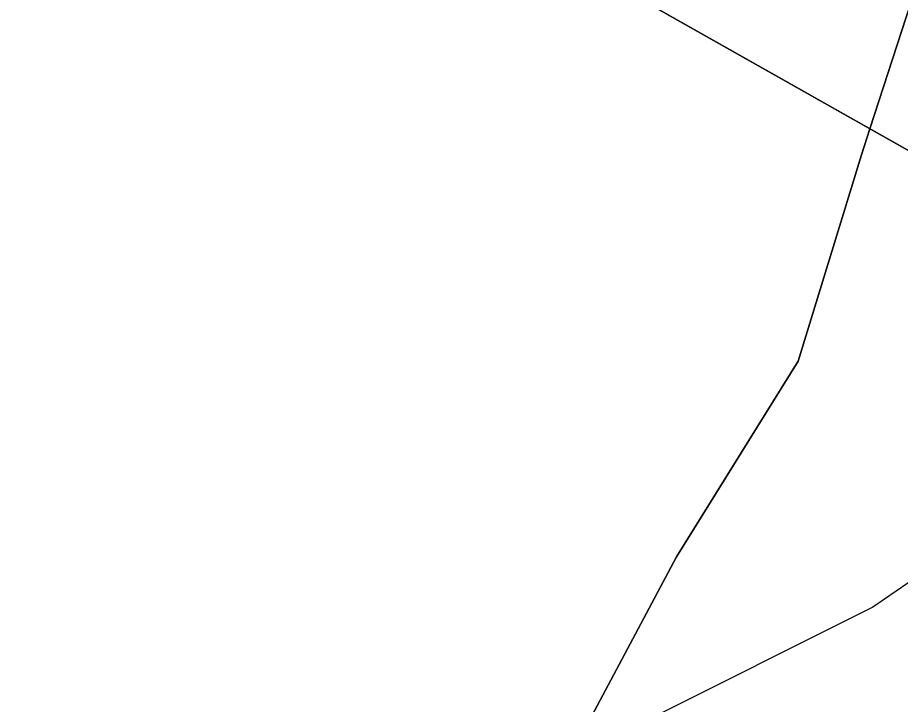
# Model space of a CAD drawing. Extents: x -706130 to -698555, y -971544 to -967260.
# Drawn here: x -703774.7 to -703723, y -970382.2 to -970342 of the extents above; entities that cross this region are included whole.
import ezdxf

# ---------------------------------------------------------------- set-up
doc = ezdxf.new("R2010")
doc.units = 0
for name, color, linetype in [('BPEJ hranice S', 7, 'Continuous'), ('Docházková izochrona - VLAK N', 7, 'Continuous'), ('KN_Hranice_parcel', 7, 'Continuous'), ('KN_Polygon parcely', 7, 'Continuous'), ('KN_POZEMKY_5_ZAHRADA', 7, 'Continuous'), ('KN_POZEMKY_7_TTP', 7, 'Continuous'), ('Plochy smíšené obytné venkovské S', 7, 'Continuous'), ('Plochy zemědělské všeobecné CELEK S', 7, 'Continuous'), ('Regulační bloky v krajině S', 7, 'Continuous'), ('Regulační bloky zastavěné S', 7, 'Continuous'), ('VÝŠKOPIS_vrstevnice hlavní', 7, 'Continuous'), ('Zastavene uzemi N', 7, 'Continuous'), ('Zastavene uzemi plochy N', 7, 'Continuous')]:
    doc.layers.add(name, color=color, linetype=linetype)

msp = doc.modelspace()

# ---------------------------------------------------------------- linework, layer by layer
at = {"layer": 'BPEJ hranice S'}
for points in [[(-703741.099, -970382.873), (-703736.143, -970373.577), (-703729.019, -970362.113), (-703725.303, -970350.028), (-703724.808, -970348.497), (-703721.895, -970339.494)], [(-703721.895, -970339.494), (-703724.808, -970348.497), (-703725.303, -970350.028), (-703729.019, -970362.113), (-703736.143, -970373.577), (-703741.099, -970382.873)]]:
    msp.add_lwpolyline(points, dxfattribs=at)
at = {"layer": 'Docházková izochrona - VLAK N'}
msp.add_circle((-704165.451, -969778.767), 800, dxfattribs=at)
at = {"layer": 'KN_Hranice_parcel'}
msp.add_line((-703702.57, -970361.06), (-703747.69, -970335.57), dxfattribs=at)
at = {"layer": 'KN_Polygon parcely'}
msp.add_lwpolyline([(-703781.1, -970410.72), (-703763.94, -970409.03), (-703727.07, -970403.05), (-703717.43, -970401.38), (-703706.66, -970399.52), (-703698.37, -970398.04), (-703695.42, -970397.52), (-703690.3, -970396.61), (-703677.44, -970375.45), (-703680.99, -970373.62), (-703702.57, -970361.06), (-703747.69, -970335.57), (-703751, -970333.7), (-703740.94, -970326.57), (-703745.69, -970325.55), (-703799.81, -970318.76)], dxfattribs=at)
msp.add_lwpolyline([(-703708.6, -970335.58), (-703736.38, -970327.55), (-703747.69, -970335.57), (-703702.57, -970361.06), (-703697.44, -970337.82)], close=True, dxfattribs=at)
at = {"layer": 'KN_POZEMKY_5_ZAHRADA'}
msp.add_line((-703702.57, -970361.06), (-703747.69, -970335.57), dxfattribs=at)
at = {"layer": 'KN_POZEMKY_7_TTP'}
msp.add_line((-703747.69, -970335.57), (-703702.57, -970361.06), dxfattribs=at)
at = {"layer": 'Plochy smíšené obytné venkovské S'}
msp.add_line((-703747.69, -970335.57), (-703702.57, -970361.06), dxfattribs=at)
at = {"layer": 'Plochy zemědělské všeobecné CELEK S'}
msp.add_line((-703702.57, -970361.06), (-703747.69, -970335.57), dxfattribs=at)
at = {"layer": 'Regulační bloky v krajině S'}
msp.add_line((-703702.57, -970361.06), (-703747.69, -970335.57), dxfattribs=at)
at = {"layer": 'Regulační bloky zastavěné S'}
msp.add_line((-703747.69, -970335.57), (-703702.57, -970361.06), dxfattribs=at)
at = {"layer": 'VÝŠKOPIS_vrstevnice hlavní'}
msp.add_lwpolyline([(-703783.414, -970306.759), (-703736.903, -970321.739), (-703718.642, -970330.014), (-703712.507, -970335.293), (-703706.657, -970346.707), (-703705.373, -970352.414), (-703706.514, -970358.406), (-703710.081, -970364.541), (-703715.075, -970369.962), (-703724.634, -970376.525), (-703738.33, -970383.373), (-703750.885, -970388.224), (-703769.147, -970393.788), (-703778.278, -970395.643)], dxfattribs=at)
at = {"layer": 'Zastavene uzemi N'}
msp.add_lwpolyline([(-703779.568, -970321.3), (-703745.69, -970325.55), (-703740.94, -970326.57), (-703736.38, -970327.55), (-703747.69, -970335.57), (-703702.57, -970361.06), (-703680.99, -970373.62), (-703677.44, -970375.45), (-703675.96, -970376.22), (-703675.14, -970376.64), (-703674.12, -970377.18), (-703667.6, -970380.62), (-703658.2, -970385.54)], dxfattribs=at)
at = {"layer": 'Zastavene uzemi plochy N'}
msp.add_lwpolyline([(-703779.568, -970321.3), (-703745.69, -970325.55), (-703740.94, -970326.57), (-703736.38, -970327.55), (-703747.69, -970335.57), (-703702.57, -970361.06), (-703680.99, -970373.62), (-703677.44, -970375.45), (-703675.96, -970376.22), (-703675.14, -970376.64), (-703674.12, -970377.18), (-703667.6, -970380.62), (-703658.2, -970385.54)], dxfattribs=at)

doc.saveas('drawing.dxf')
